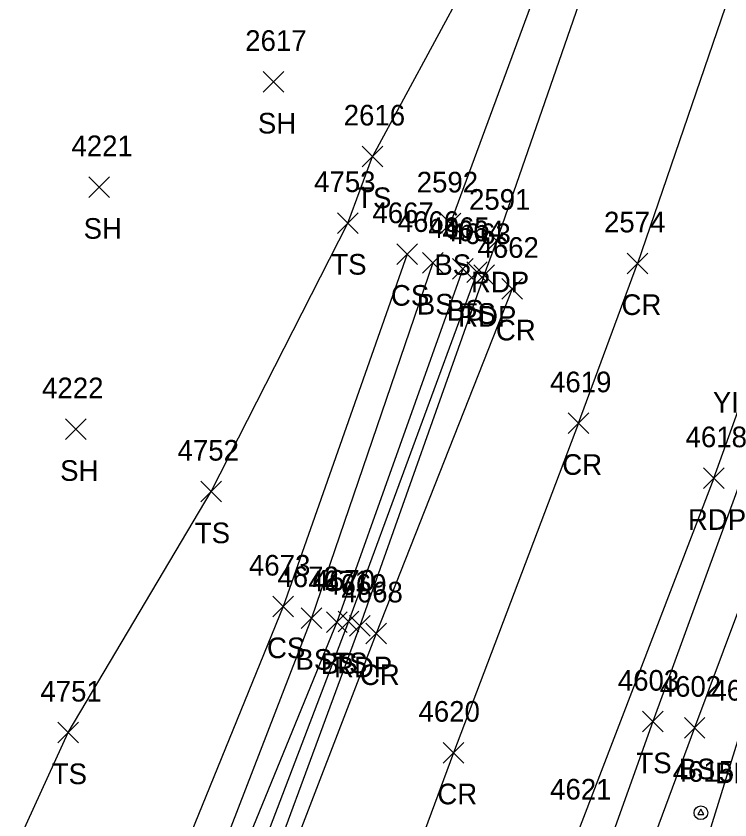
# Model space of a CAD drawing. Extents: x 1653135 to 1655489, y 602711 to 605684.
# Drawn here: x 1653588.3 to 1653657.5, y 605031.7 to 605109.6 of the extents above; entities that cross this region are included whole.
import ezdxf

# ---------------------------------------------------------------- set-up
doc = ezdxf.new("R2010")
doc.units = 0
for name, color, linetype in [('L_A', 7, 'Continuous'), ('L_I', 7, 'Continuous'), ('L_TIC', 7, 'Continuous'), ('LABL', 7, 'Continuous'), ('LELB', 7, 'Continuous'), ('M_I', 7, 'Continuous'), ('MPIR', 7, 'Continuous'), ('P_A', 7, 'Continuous'), ('P_I', 7, 'Continuous'), ('P_TIC', 7, 'Continuous'), ('PET', 7, 'Continuous'), ('PRC', 7, 'Continuous'), ('S_C', 7, 'Continuous')]:
    doc.layers.add(name, color=color, linetype=linetype)

msp = doc.modelspace()

# ---------------------------------------------------------------- linework, layer by layer
at = {"layer": 'L_TIC'}
for points in [[(1653612.241, 605102.192), (1653614.241, 605104.192)], [(1653614.241, 605102.192), (1653612.241, 605104.192)], [(1653612.241, 605102.192), (1653614.241, 605104.192)], [(1653614.241, 605102.192), (1653612.241, 605104.192)], [(1653621.844, 605094.968), (1653623.844, 605096.968)], [(1653623.844, 605094.968), (1653621.844, 605096.968)], [(1653621.844, 605094.968), (1653623.844, 605096.968)], [(1653623.844, 605094.968), (1653621.844, 605096.968)], [(1653595.353, 605091.996), (1653597.353, 605093.996)], [(1653597.353, 605091.996), (1653595.353, 605093.996)], [(1653595.353, 605091.996), (1653597.353, 605093.996)], [(1653597.353, 605091.996), (1653595.353, 605093.996)], [(1653619.438, 605088.521), (1653621.438, 605090.521)], [(1653621.438, 605088.521), (1653619.438, 605090.521)], [(1653619.438, 605088.521), (1653621.438, 605090.521)], [(1653621.438, 605088.521), (1653619.438, 605090.521)], [(1653629.385, 605088.482), (1653631.385, 605090.482)], [(1653631.385, 605088.482), (1653629.385, 605090.482)], [(1653629.385, 605088.482), (1653631.385, 605090.482)], [(1653631.385, 605088.482), (1653629.385, 605090.482)], [(1653625.185, 605085.512), (1653627.185, 605087.512)], [(1653627.185, 605085.512), (1653625.185, 605087.512)], [(1653625.185, 605085.512), (1653627.185, 605087.512)], [(1653627.185, 605085.512), (1653625.185, 605087.512)], [(1653627.692, 605084.658), (1653629.692, 605086.658)], [(1653629.692, 605084.658), (1653627.692, 605086.658)], [(1653627.692, 605084.658), (1653629.692, 605086.658)], [(1653629.692, 605084.658), (1653627.692, 605086.658)], [(1653630.596, 605084.072), (1653632.596, 605086.072)], [(1653632.596, 605084.072), (1653630.596, 605086.072)], [(1653630.596, 605084.072), (1653632.596, 605086.072)], [(1653632.596, 605084.072), (1653630.596, 605086.072)], [(1653631.967, 605083.757), (1653633.967, 605085.757)], [(1653633.967, 605083.757), (1653631.967, 605085.757)], [(1653631.967, 605083.757), (1653633.967, 605085.757)], [(1653633.967, 605083.757), (1653631.967, 605085.757)], [(1653593.075, 605068.548), (1653595.075, 605070.548)], [(1653595.075, 605068.548), (1653593.075, 605070.548)], [(1653593.075, 605068.548), (1653595.075, 605070.548)], [(1653595.075, 605068.548), (1653593.075, 605070.548)], [(1653606.207, 605062.51), (1653608.207, 605064.51)], [(1653608.207, 605062.51), (1653606.207, 605064.51)], [(1653606.207, 605062.51), (1653608.207, 605064.51)], [(1653608.207, 605062.51), (1653606.207, 605064.51)], [(1653613.172, 605051.375), (1653615.172, 605053.375)], [(1653615.172, 605051.375), (1653613.172, 605053.375)], [(1653613.172, 605051.375), (1653615.172, 605053.375)], [(1653615.172, 605051.375), (1653613.172, 605053.375)], [(1653615.928, 605050.253), (1653617.928, 605052.253)], [(1653617.928, 605050.253), (1653615.928, 605052.253)], [(1653615.928, 605050.253), (1653617.928, 605052.253)], [(1653617.928, 605050.253), (1653615.928, 605052.253)], [(1653618.376, 605049.855), (1653620.376, 605051.855)], [(1653620.376, 605049.855), (1653618.376, 605051.855)], [(1653618.376, 605049.855), (1653620.376, 605051.855)], [(1653620.376, 605049.855), (1653618.376, 605051.855)], [(1653619.522, 605049.919), (1653621.522, 605051.919)], [(1653621.522, 605049.919), (1653619.522, 605051.919)], [(1653619.522, 605049.919), (1653621.522, 605051.919)], [(1653621.522, 605049.919), (1653619.522, 605051.919)], [(1653649, 605040.228), (1653651, 605042.228)], [(1653651, 605040.228), (1653649, 605042.228)], [(1653649, 605040.228), (1653651, 605042.228)], [(1653651, 605040.228), (1653649, 605042.228)], [(1653653.061, 605039.641), (1653655.061, 605041.641)], [(1653655.061, 605039.641), (1653653.061, 605041.641)], [(1653653.061, 605039.641), (1653655.061, 605041.641)], [(1653655.061, 605039.641), (1653653.061, 605041.641)], [(1653592.342, 605039.174), (1653594.342, 605041.174)], [(1653594.342, 605039.174), (1653592.342, 605041.174)], [(1653592.342, 605039.174), (1653594.342, 605041.174)], [(1653594.342, 605039.174), (1653592.342, 605041.174)]]:
    msp.add_lwpolyline(points, dxfattribs=at)
at = {"layer": 'LABL'}
msp.add_lwpolyline([(1653677.565, 605082.532), (1653670.333, 605068.519), (1653658.498, 605040.265), (1653649.098, 605009.977), (1653633.902, 604989.134), (1653629.277, 604976.496), (1653652.079, 604947.948)], dxfattribs=at)
at = {"layer": 'LELB'}
for points in [[(1653630.385, 605089.482), (1653641.257, 605118.895), (1653647.903, 605135.649), (1653652.59, 605144.507)], [(1653595.63, 605120.593), (1653612.767, 605130.61), (1653631.509, 605139.027), (1653639.744, 605139.166), (1653647.119, 605139.369), (1653637.845, 605123.76), (1653622.844, 605095.968)], [(1653620.438, 605089.521), (1653622.844, 605095.968)], [(1653541.566, 604921.237), (1653548.903, 604938.867), (1653560.772, 604969.178), (1653570.052, 604991.652), (1653582.116, 605015.653), (1653593.342, 605040.174), (1653607.207, 605063.51), (1653620.438, 605089.521)], [(1653626.185, 605086.512), (1653614.172, 605052.375), (1653601.083, 605020.27)], [(1653628.692, 605085.658), (1653616.928, 605051.253), (1653604.145, 605018.141), (1653588.98, 604978.643), (1653574.088, 604944.853), (1653561.705, 604914.067), (1653561.032, 604912.031), (1653550.936, 604885.841), (1653541.417, 604862.062)], [(1653631.596, 605085.072), (1653619.376, 605050.855), (1653605.785, 605017.644), (1653591.211, 604977.614), (1653577.689, 604945.476), (1653564.219, 604911.93), (1653553.433, 604884.868), (1653541.981, 604861.46), (1653536.551, 604855.109), (1653535.556, 604854.237)], [(1653632.967, 605084.757), (1653620.522, 605050.919), (1653607.73, 605017.428), (1653592.032, 604977.294), (1653579.847, 604945.831), (1653565.166, 604911.093), (1653554.426, 604884.303), (1653544.928, 604862.691)], [(1653662.287, 605074.874), (1653650, 605041.228), (1653640.608, 605014.969), (1653629.074, 604987.925), (1653624.544, 604977.957), (1653617.887, 604960.917), (1653608.739, 604938.37), (1653593.638, 604901.035), (1653591.958, 604896.766), (1653591.035, 604893.732), (1653583.744, 604874.61)], [(1653666.442, 605073.777), (1653654.061, 605040.641), (1653644.083, 605013.762), (1653633.902, 604989.134)]]:
    msp.add_lwpolyline(points, dxfattribs=at)
at = {"layer": 'MPIR'}
msp.add_lwpolyline([(1653654.67, 605032.736), (1653654.382, 605032.236), (1653654.959, 605032.236)], close=True, dxfattribs=at)
msp.add_circle((1653654.67, 605032.403), 0.667, dxfattribs=at)
at = {"layer": 'P_TIC'}
for points in [[(1653633.888, 605086.805), (1653635.888, 605088.805)], [(1653635.888, 605086.805), (1653633.888, 605088.805)], [(1653633.888, 605086.805), (1653635.888, 605088.805)], [(1653635.888, 605086.805), (1653633.888, 605088.805)], [(1653647.535, 605084.613), (1653649.535, 605086.613)], [(1653649.535, 605084.613), (1653647.535, 605086.613)], [(1653647.535, 605084.613), (1653649.535, 605086.613)], [(1653649.535, 605084.613), (1653647.535, 605086.613)], [(1653632.646, 605083.486), (1653634.646, 605085.486)], [(1653634.646, 605083.486), (1653632.646, 605085.486)], [(1653632.646, 605083.486), (1653634.646, 605085.486)], [(1653634.646, 605083.486), (1653632.646, 605085.486)], [(1653635.364, 605082.151), (1653637.364, 605084.151)], [(1653637.364, 605082.151), (1653635.364, 605084.151)], [(1653635.364, 605082.151), (1653637.364, 605084.151)], [(1653637.364, 605082.151), (1653635.364, 605084.151)], [(1653641.794, 605069.13), (1653643.794, 605071.13)], [(1653643.794, 605069.13), (1653641.794, 605071.13)], [(1653641.794, 605069.13), (1653643.794, 605071.13)], [(1653643.794, 605069.13), (1653641.794, 605071.13)], [(1653654.918, 605063.805), (1653656.918, 605065.805)], [(1653656.918, 605063.805), (1653654.918, 605065.805)], [(1653654.918, 605063.805), (1653656.918, 605065.805)], [(1653656.918, 605063.805), (1653654.918, 605065.805)], [(1653620.617, 605049.514), (1653622.617, 605051.514)], [(1653622.617, 605049.514), (1653620.617, 605051.514)], [(1653620.617, 605049.514), (1653622.617, 605051.514)], [(1653622.617, 605049.514), (1653620.617, 605051.514)], [(1653622.183, 605048.775), (1653624.183, 605050.775)], [(1653624.183, 605048.775), (1653622.183, 605050.775)], [(1653622.183, 605048.775), (1653624.183, 605050.775)], [(1653624.183, 605048.775), (1653622.183, 605050.775)], [(1653629.687, 605037.22), (1653631.687, 605039.22)], [(1653631.687, 605037.22), (1653629.687, 605039.22)], [(1653629.687, 605037.22), (1653631.687, 605039.22)], [(1653631.687, 605037.22), (1653629.687, 605039.22)]]:
    msp.add_lwpolyline(points, dxfattribs=at)
at = {"layer": 'PET'}
for points in [[(1653634.888, 605087.805), (1653645.319, 605117.89), (1653650.055, 605134.182), (1653651.709, 605139.7), (1653652.59, 605144.507), (1653651.186, 605149.372), (1653649.84, 605151.667), (1653642.069, 605154.598), (1653635.894, 605153.964), (1653610.57, 605144.879), (1653588.67, 605136.029)], [(1653633.646, 605084.486), (1653634.888, 605087.805)], [(1653633.646, 605084.486), (1653621.617, 605050.514), (1653609.161, 605016.811), (1653593.415, 604976.628), (1653581.247, 604945.503), (1653566.997, 604910.296), (1653555.966, 604883.53), (1653545.833, 604858.095), (1653540.542, 604853.303), (1653537.113, 604852.972), (1653527.536, 604814.719), (1653509.397, 604769.005), (1653501.575, 604747.875), (1653488.316, 604715.865), (1653477.29, 604690.088), (1653463.629, 604652.761)], [(1653655.918, 605064.805), (1653662.023, 605081.754)], [(1653655.918, 605064.805), (1653642.791, 605030.68), (1653630.635, 604998.758), (1653616.346, 604961.777), (1653606.999, 604938.902), (1653591.982, 604901.991), (1653581.825, 604875.405), (1653576.402, 604861.576), (1653566.832, 604837.99), (1653550.837, 604800.627), (1653535.679, 604761.751), (1653523.656, 604730.259), (1653512.191, 604699.831), (1653500.514, 604678.3), (1653485.489, 604644.125)]]:
    msp.add_lwpolyline(points, dxfattribs=at)
at = {"layer": 'PRC'}
for points in [[(1653755.463, 605259.253), (1653733.956, 605244.083), (1653716.806, 605229.45), (1653701.213, 605213.146), (1653688.434, 605193.584), (1653676.071, 605165.019), (1653669.658, 605145.71), (1653661.47, 605123.423), (1653648.535, 605085.613)], [(1653642.794, 605070.13), (1653648.535, 605085.613)], [(1653636.364, 605083.151), (1653623.183, 605049.775), (1653610.347, 605016.387), (1653594.954, 604976.257), (1653582.468, 604945.271), (1653568.472, 604909.663), (1653557.472, 604882.57), (1653545.833, 604858.095)], [(1653642.794, 605070.13), (1653630.687, 605038.22), (1653617.604, 605002.899), (1653603.985, 604967.155), (1653594.728, 604943.347), (1653580.105, 604906.755), (1653569.49, 604880.56), (1653554.212, 604842.781), (1653538.782, 604804.489), (1653523.366, 604766.647), (1653509.987, 604734.396), (1653497.08, 604702.808), (1653488.718, 604682.378), (1653475.021, 604648.225)]]:
    msp.add_lwpolyline(points, dxfattribs=at)

# ---------------------------------------------------------------- texts
at = {"layer": 'L_A'}
for s, p in [('SH', (1653611.729, 605098.192)), ('SH', (1653611.729, 605098.192)), ('TS', (1653621.253, 605090.968)), ('TS', (1653621.253, 605090.968)), ('SH', (1653594.841, 605087.996)), ('SH', (1653594.841, 605087.996)), ('TS', (1653618.848, 605084.521)), ('TS', (1653618.848, 605084.521)), ('BS', (1653628.826, 605084.482)), ('BS', (1653628.826, 605084.482)), ('CS', (1653624.626, 605081.512)), ('CS', (1653624.626, 605081.512)), ('BS', (1653627.133, 605080.658)), ('BS', (1653627.133, 605080.658)), ('BS', (1653630.037, 605080.072)), ('BS', (1653630.037, 605080.072)), ('TS', (1653631.377, 605079.757)), ('TS', (1653631.377, 605079.757)), ('SH', (1653592.564, 605064.548)), ('SH', (1653592.564, 605064.548)), ('TS', (1653605.617, 605058.51)), ('TS', (1653605.617, 605058.51)), ('CS', (1653612.613, 605047.375)), ('CS', (1653612.613, 605047.375)), ('BS', (1653615.369, 605046.253)), ('BS', (1653615.369, 605046.253)), ('BS', (1653617.817, 605045.855)), ('BS', (1653617.817, 605045.855)), ('TS', (1653618.931, 605045.919)), ('TS', (1653618.931, 605045.919)), ('TS', (1653648.41, 605036.228)), ('TS', (1653648.41, 605036.228)), ('TS', (1653591.752, 605035.174)), ('TS', (1653591.752, 605035.174)), ('BS', (1653652.502, 605035.641)), ('BS', (1653652.502, 605035.641)), ('BRL', (1653656.042, 605035.265)), ('BRL', (1653656.042, 605035.265))]:
    msp.add_text(s, height=2, dxfattribs=at).set_placement(p)
at = {"layer": 'L_I'}
for s, p in [('2617', (1653610.501, 605106.192)), ('2617', (1653610.501, 605106.192)), ('2616', (1653620.049, 605098.968)), ('2616', (1653620.049, 605098.968)), ('4221', (1653593.66, 605095.996)), ('4221', (1653593.66, 605095.996)), ('4753', (1653617.178, 605092.521)), ('4753', (1653617.178, 605092.521)), ('2592', (1653627.125, 605092.482)), ('2592', (1653627.125, 605092.482)), ('4667', (1653622.831, 605089.512)), ('4667', (1653622.831, 605089.512)), ('4666', (1653625.283, 605088.658)), ('4666', (1653625.283, 605088.658)), ('4665', (1653628.242, 605088.072)), ('4665', (1653628.242, 605088.072)), ('4664', (1653629.613, 605087.757)), ('4664', (1653629.613, 605087.757)), ('4222', (1653590.816, 605072.548)), ('4222', (1653590.816, 605072.548)), ('4752', (1653603.947, 605066.51)), ('4752', (1653603.947, 605066.51)), ('4673', (1653610.865, 605055.375)), ('4673', (1653610.865, 605055.375)), ('4672', (1653613.621, 605054.253)), ('4672', (1653613.621, 605054.253)), ('4671', (1653616.636, 605053.855)), ('4671', (1653616.636, 605053.855)), ('4670', (1653617.128, 605053.919)), ('4670', (1653617.128, 605053.919)), ('4603', (1653646.615, 605044.228)), ('4603', (1653646.615, 605044.228)), ('4602', (1653650.675, 605043.641)), ('4602', (1653650.675, 605043.641)), ('4751', (1653590.649, 605043.174)), ('4751', (1653590.649, 605043.174)), ('4601', (1653655.679, 605043.265)), ('4601', (1653655.679, 605043.265))]:
    msp.add_text(s, height=2, dxfattribs=at).set_placement(p)
at = {"layer": 'M_I'}
msp.add_text('4615', height=2, dxfattribs=at).set_placement((1653651.93, 605035.403))
at = {"layer": 'P_A'}
for s, p in [('RDP', (1653632.376, 605082.805)), ('RDP', (1653632.376, 605082.805)), ('CR', (1653646.968, 605080.613)), ('CR', (1653646.968, 605080.613)), ('RDP', (1653631.135, 605079.486)), ('RDP', (1653631.135, 605079.486)), ('CR', (1653634.797, 605078.151)), ('CR', (1653634.797, 605078.151)), ('CR', (1653641.227, 605065.13)), ('CR', (1653641.227, 605065.13)), ('RDP', (1653653.407, 605059.805)), ('RDP', (1653653.407, 605059.805)), ('RDP', (1653619.105, 605045.514)), ('RDP', (1653619.105, 605045.514)), ('CR', (1653621.616, 605044.775)), ('CR', (1653621.616, 605044.775)), ('CR', (1653629.12, 605033.22)), ('CR', (1653629.12, 605033.22))]:
    msp.add_text(s, height=2, dxfattribs=at).set_placement(p)
at = {"layer": 'P_I'}
for s, p in [('2591', (1653632.195, 605090.805)), ('2591', (1653632.195, 605090.805)), ('2574', (1653645.275, 605088.613)), ('2574', (1653645.275, 605088.613)), ('4663', (1653630.292, 605087.486)), ('4663', (1653630.292, 605087.486)), ('4662', (1653633.01, 605086.151)), ('4662', (1653633.01, 605086.151)), ('4619', (1653640.046, 605073.13)), ('4619', (1653640.046, 605073.13)), ('4618', (1653653.179, 605067.805)), ('4618', (1653653.179, 605067.805)), ('4669', (1653618.255, 605053.514)), ('4669', (1653618.255, 605053.514)), ('4668', (1653619.828, 605052.775)), ('4668', (1653619.828, 605052.775)), ('4620', (1653627.294, 605041.22)), ('4620', (1653627.294, 605041.22)), ('4621', (1653640.051, 605033.68)), ('4621', (1653640.051, 605033.68))]:
    msp.add_text(s, height=2, dxfattribs=at).set_placement(p)
at = {"layer": 'S_C'}
msp.add_text('YIELD AHEAD', height=2, dxfattribs=at).set_placement((1653655.826, 605071.168))

doc.saveas('drawing.dxf')
